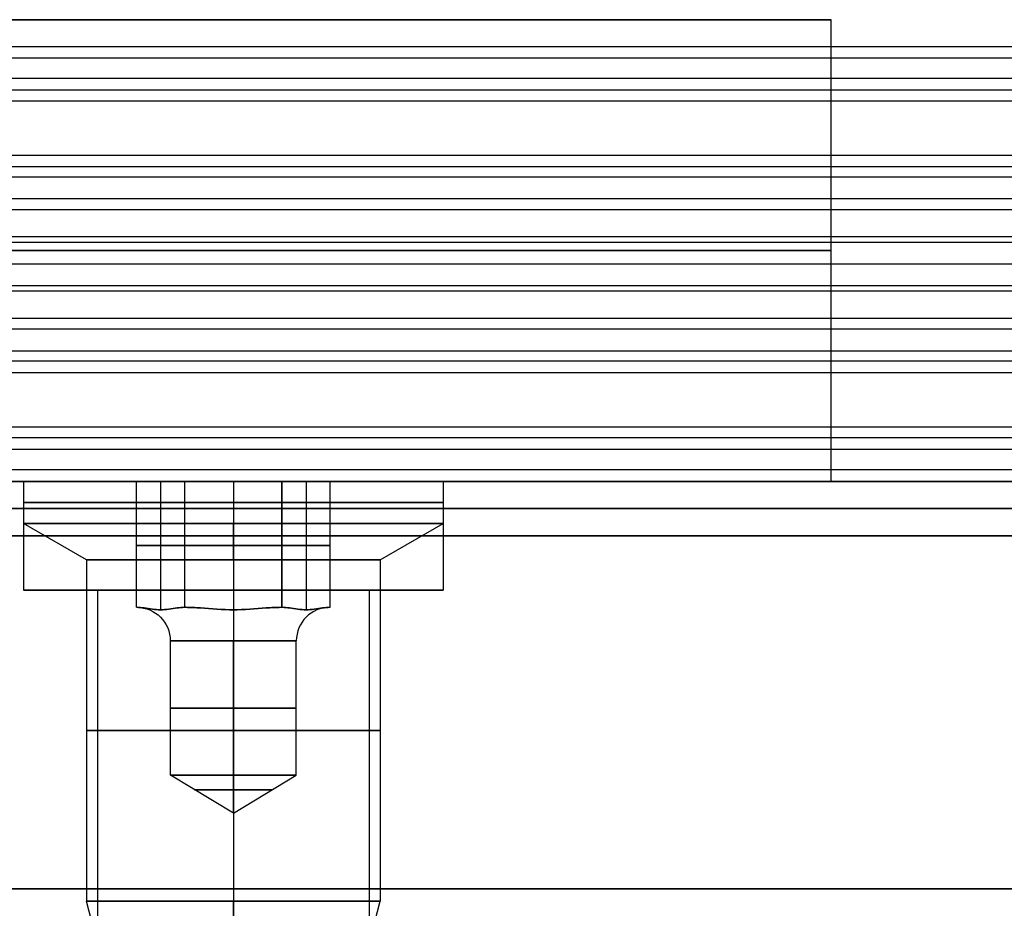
# Model space of a CAD drawing. Header units: millimetres. Extents: x -646 to 654, y -203 to 198.
# Tile 445 of 656: x -464 to -446, y 141 to 158. Entities that reach past the tile are written whole.
import ezdxf

# ---------------------------------------------------------------- set-up
doc = ezdxf.new("R2010")
doc.units = ezdxf.units.MM
doc.layers.add('Default', color=7, linetype='Continuous', true_color=0x000000)

msp = doc.modelspace()

# ---------------------------------------------------------------- linework, layer by layer
at = {"layer": 'Default'}
for p, q in [((-464.384, 157.84, 778.822), (-449.384, 157.84, 778.822)), ((-645.384, 149.34, 1170.822), (652.616, 149.34, 1170.822)), ((652.616, 149.34, 772.822), (-645.384, 149.34, 772.822)), ((652.616, 149.34, 971.822), (-645.384, 149.34, 971.822)), ((-465.384, 149.34, 778.822), (-449.384, 149.34, 778.822)), ((-464.248, 147.34, 881.322), (-462.884, 147.34, 881.322)), ((-460.384, 147.34, 877.459), (-460.384, 147.34, 878.822)), ((-460.384, 147.34, 883.822), (-460.384, 147.34, 885.186)), ((-457.884, 147.34, 881.322), (-456.521, 147.34, 881.322))]:
    msp.add_line(p, q, dxfattribs=at)
at = {"layer": 'Default', "color": 9, "true_color": 0xbebcba}
for p, q in [((-464.248, 149.34, 881.322), (-462.169, 149.34, 881.322)), ((-464.248, 149.34, 881.322), (-464.248, 148.568, 881.322)), ((-461.723, 149.34, 880.549), (-461.723, 146.977, 880.549)), ((-461.723, 149.34, 882.095), (-461.723, 146.977, 882.095)), ((-460.384, 149.34, 879.777), (-460.384, 146.977, 879.777)), ((-460.384, 149.34, 882.868), (-460.384, 146.977, 882.868)), ((-460.384, 149.34, 877.459), (-460.384, 149.34, 879.777)), ((-460.384, 149.34, 882.868), (-460.384, 149.34, 885.186)), ((-460.384, 149.34, 885.186), (-460.384, 148.568, 885.186)), ((-460.384, 149.34, 877.459), (-460.384, 148.568, 877.459)), ((-459.046, 149.34, 882.095), (-459.046, 146.977, 882.095)), ((-459.046, 149.34, 880.549), (-459.046, 146.977, 880.549)), ((-458.6, 149.34, 881.322), (-456.521, 149.34, 881.322)), ((-456.521, 149.34, 881.322), (-456.521, 148.568, 881.322)), ((-463.089, 147.898, 881.322), (-464.248, 148.568, 881.322)), ((-460.384, 147.898, 884.027), (-460.384, 148.568, 885.186)), ((-460.384, 147.898, 878.618), (-460.384, 148.568, 877.459)), ((-457.68, 147.898, 881.322), (-456.521, 148.568, 881.322)), ((-462.169, 148.159, 881.322), (-461.277, 148.159, 879.777)), ((-461.277, 148.159, 882.868), (-462.169, 148.159, 881.322)), ((-461.277, 148.159, 879.777), (-459.492, 148.159, 879.777)), ((-459.492, 148.159, 882.868), (-461.277, 148.159, 882.868)), ((-458.6, 148.159, 881.322), (-459.492, 148.159, 882.868)), ((-459.492, 148.159, 879.777), (-458.6, 148.159, 881.322)), ((-463.089, 147.898, 881.322), (-463.089, 141.613, 881.322)), ((-460.384, 147.898, 884.027), (-460.384, 141.613, 884.027)), ((-460.384, 147.898, 878.618), (-460.384, 141.613, 878.618)), ((-457.68, 147.898, 881.322), (-457.68, 141.613, 881.322)), ((-462.169, 147.022, 881.322), (-462.162, 147.022, 881.322)), ((-462.165, 147.022, 881.329), (-462.165, 147.022, 881.316)), ((-461.28, 147.022, 879.783), (-461.273, 147.022, 879.783)), ((-461.28, 147.022, 882.861), (-461.273, 147.022, 882.861)), ((-461.273, 147.022, 879.783), (-461.273, 147.022, 879.777)), ((-461.273, 147.022, 882.868), (-461.273, 147.022, 882.861)), ((-459.496, 147.022, 879.783), (-459.496, 147.022, 879.777)), ((-459.496, 147.022, 879.783), (-459.488, 147.022, 879.783)), ((-459.496, 147.022, 882.868), (-459.496, 147.022, 882.861)), ((-459.496, 147.022, 882.861), (-459.488, 147.022, 882.861)), ((-458.607, 147.022, 881.322), (-458.6, 147.022, 881.322)), ((-458.603, 147.022, 881.329), (-458.603, 147.022, 881.316)), ((-461.543, 143.931, 881.322), (-461.543, 146.404, 881.322)), ((-460.384, 143.931, 880.163), (-460.384, 146.404, 880.163)), ((-460.384, 143.931, 882.481), (-460.384, 146.404, 882.481)), ((-459.225, 143.931, 881.322), (-459.225, 146.404, 881.322)), ((-460.384, 143.235, 881.322), (-461.543, 143.931, 881.322)), ((-460.384, 143.235, 881.322), (-459.225, 143.931, 881.322)), ((-460.384, 143.235, 881.322), (-460.384, 143.931, 880.163)), ((-460.384, 143.235, 881.322), (-460.384, 143.931, 882.481)), ((-462.604, 139.804, 881.322), (-463.089, 141.613, 881.322)), ((-460.384, 140.299, 883.675), (-460.384, 141.613, 884.027)), ((-460.384, 139.309, 879.235), (-460.384, 141.613, 878.618)), ((-458.437, 138.786, 881.322), (-457.68, 141.613, 881.322))]:
    msp.add_line(p, q, dxfattribs=at)
at = {"layer": 'Default', "color": 9, "true_color": 0xbebcba, "extrusion": (0, -1, 0)}
for centre, radius in [((-460.384, 881.322, -148.954), 3.864), ((-460.384, 881.322, -144.756), 2.705)]:
    msp.add_circle(centre, radius, dxfattribs=at)
at = {"layer": 'Default', "color": 9, "true_color": 0xbebcba, "extrusion": (0, 1, 0)}
for centre, radius in [((460.384, 881.322, 145.168), 1.159), ((460.384, 881.322, 143.664), 0.715)]:
    msp.add_circle(centre, radius, dxfattribs=at)
for centre, radius, start, end in [((460.384, 881.322, 149.34), 3.864, 270, 90), ((460.384, 881.322, 148.568), 3.864, 90, 180), ((460.384, 881.322, 148.568), 3.864, 180, 270), ((460.384, 881.322, 147.898), 2.705, 270, 0), ((460.384, 881.322, 147.898), 2.705, 0, 90), ((460.384, 881.322, 147.022), 1.777, 359.5918, 0.4082), ((460.384, 881.322, 147.022), 1.777, 359.5918, 0.4082), ((460.384, 881.322, 147.022), 1.777, 299.5918, 300.4082), ((460.384, 881.322, 147.022), 1.777, 59.5918, 60.4082), ((460.384, 881.322, 147.022), 1.777, 59.5918, 60.4082), ((460.384, 881.322, 147.022), 1.777, 119.5918, 120.4082), ((460.384, 881.322, 147.022), 1.777, 239.5918, 240.4082), ((460.384, 881.322, 147.022), 1.777, 119.5918, 120.4082), ((460.384, 881.322, 147.022), 1.777, 179.5918, 180.4082), ((460.384, 881.322, 147.022), 1.777, 179.5918, 180.4082), ((460.384, 881.322, 143.931), 1.159, 270, 90), ((460.384, 881.322, 141.613), 2.705, 90, 180), ((460.384, 881.322, 141.613), 2.705, 180, 270)]:
    msp.add_arc(centre, radius, start, end, dxfattribs=at)
at = {"layer": 'Default', "color": 9, "true_color": 0xbebcba, "extrusion": (0, -1, 0)}
for centre, radius, start, end in [((-460.384, 881.322, -149.34), 3.864, 270, 0), ((-460.384, 881.322, -149.34), 3.864, 0, 90), ((-460.384, 881.322, -148.568), 3.864, 90, 180), ((-460.384, 881.322, -148.568), 3.864, 180, 270), ((-460.384, 881.322, -147.898), 2.705, 270, 0), ((-460.384, 881.322, -147.898), 2.705, 0, 90), ((-460.384, 881.322, -146.404), 1.159, 90, 270), ((-460.384, 881.322, -146.404), 1.159, 270, 90), ((-460.384, 881.322, -143.931), 1.159, 0, 90), ((-460.384, 881.322, -143.931), 1.159, 270, 0), ((-460.384, 881.322, -141.613), 2.705, 90, 180), ((-460.384, 881.322, -141.613), 2.705, 180, 270)]:
    msp.add_arc(centre, radius, start, end, dxfattribs=at)
at = {"layer": 'Default', "color": 9, "true_color": 0xbebcba, "extrusion": (0, 0, -1)}
msp.add_arc((462.162, 146.404, -881.322), 0.618, 90, 180, dxfattribs=at)
at = {"layer": 'Default', "color": 9, "true_color": 0xbebcba, "extrusion": (-1, 0, 0)}
msp.add_arc((-146.404, 883.099, 460.384), 0.618, 202.0243, 270, dxfattribs=at)
at = {"layer": 'Default', "color": 9, "true_color": 0xbebcba, "extrusion": (1, 0, 0)}
msp.add_arc((146.404, 879.545, -460.384), 0.618, 22.0243, 90, dxfattribs=at)
at = {"layer": 'Default', "color": 9, "true_color": 0xbebcba}
msp.add_arc((-458.607, 146.404, 881.322), 0.618, 90, 180, dxfattribs=at)
at = {"layer": 'Default'}
for points in [[(-449.384, 157.84, 772.822), (-499.384, 157.84, 772.822), (-549.384, 157.84, 772.822)], [(-549.384, 157.84, 784.822), (-499.384, 157.84, 784.822), (-449.384, 157.84, 784.822)], [(-449.384, 149.34, 772.822), (-449.384, 153.59, 772.822), (-449.384, 157.84, 772.822)], [(-449.384, 157.84, 784.822), (-449.384, 157.84, 778.822), (-449.384, 157.84, 772.822)], [(-449.384, 149.34, 784.822), (-449.384, 153.59, 784.822), (-449.384, 157.84, 784.822)], [(-449.384, 149.34, 778.822), (-449.384, 153.59, 778.822), (-449.384, 157.84, 778.822)], [(628.616, 157.34, 1076.214), (3.616, 157.34, 1076.214), (-621.384, 157.34, 1076.214)], [(628.616, 157.34, 1089.822), (3.616, 157.34, 1089.822), (-621.384, 157.34, 1089.822)], [(-428.304, 157.34, 1083.018), (-447.884, 157.34, 1083.018), (-467.465, 157.34, 1083.018)], [(628.616, 157.129, 1090.717), (3.616, 157.129, 1090.717), (-621.384, 157.129, 1090.717)], [(628.616, 156.755, 1074.8), (3.616, 156.755, 1074.8), (-621.384, 156.755, 1074.8)], [(628.616, 156.54, 1091.422), (3.616, 156.54, 1091.422), (-621.384, 156.54, 1091.422)], [(628.616, 156.34, 1120.822), (3.616, 156.34, 1120.822), (-621.384, 156.34, 1120.822)], [(628.616, 156.34, 1118.822), (3.616, 156.34, 1118.822), (-621.384, 156.34, 1118.822)], [(628.616, 156.34, 1119.822), (3.616, 156.34, 1119.822), (-621.384, 156.34, 1119.822)], [(628.616, 155.34, 1074.214), (3.616, 155.34, 1074.214), (-621.384, 155.34, 1074.214)], [(628.616, 155.34, 1076.214), (3.616, 155.34, 1076.214), (-621.384, 155.34, 1076.214)], [(628.616, 155.34, 1089.714), (3.616, 155.34, 1089.714), (-621.384, 155.34, 1089.714)], [(628.616, 155.34, 1101.322), (3.616, 155.34, 1101.322), (-621.384, 155.34, 1101.322)], [(628.616, 155.34, 1093.822), (3.616, 155.34, 1093.822), (-621.384, 155.34, 1093.822)], [(628.616, 155.34, 1097.572), (3.616, 155.34, 1097.572), (-621.384, 155.34, 1097.572)], [(-428.314, 155.34, 1082.964), (-447.884, 155.34, 1082.964), (-467.454, 155.34, 1082.964)], [(628.616, 155.129, 1102.217), (3.616, 155.129, 1102.217), (-621.384, 155.129, 1102.217)], [(628.616, 154.94, 1092.622), (3.616, 154.94, 1092.622), (-621.384, 154.94, 1092.622)], [(628.616, 154.54, 1102.922), (3.616, 154.54, 1102.922), (-621.384, 154.54, 1102.922)], [(628.616, 154.34, 1093.822), (3.616, 154.34, 1093.822), (-621.384, 154.34, 1093.822)], [(628.616, 153.84, 1120.822), (3.616, 153.84, 1120.822), (-621.384, 153.84, 1120.822)], [(628.616, 153.84, 1118.822), (3.616, 153.84, 1118.822), (-621.384, 153.84, 1118.822)], [(628.616, 153.74, 1090.914), (3.616, 153.74, 1090.914), (-621.384, 153.74, 1090.914)], [(-449.384, 153.59, 772.822), (-499.384, 153.59, 772.822), (-549.384, 153.59, 772.822)], [(-549.384, 153.59, 784.822), (-499.384, 153.59, 784.822), (-449.384, 153.59, 784.822)], [(-449.384, 153.59, 784.822), (-449.384, 153.59, 778.822), (-449.384, 153.59, 772.822)], [(628.616, 153.34, 1101.214), (3.616, 153.34, 1101.214), (-621.384, 153.34, 1101.214)], [(628.616, 153.34, 1093.822), (3.616, 153.34, 1093.822), (-621.384, 153.34, 1093.822)], [(628.616, 153.34, 1097.518), (3.616, 153.34, 1097.518), (-621.384, 153.34, 1097.518)], [(628.616, 153.34, 1093.822), (3.616, 153.34, 1093.822), (-621.384, 153.34, 1093.822)], [(628.616, 153.34, 1101.214), (3.616, 153.34, 1101.214), (-621.384, 153.34, 1101.214)], [(628.616, 153.34, 1097.518), (3.616, 153.34, 1097.518), (-621.384, 153.34, 1097.518)], [(628.616, 152.94, 1104.122), (3.616, 152.94, 1104.122), (-621.384, 152.94, 1104.122)], [(628.616, 152.84, 1074.214), (3.616, 152.84, 1074.214), (-621.384, 152.84, 1074.214)], [(628.616, 152.84, 1076.214), (3.616, 152.84, 1076.214), (-621.384, 152.84, 1076.214)], [(628.616, 152.34, 1101.214), (3.616, 152.34, 1101.214), (-621.384, 152.34, 1101.214)], [(628.616, 152.14, 1092.114), (3.616, 152.14, 1092.114), (-621.384, 152.14, 1092.114)], [(628.616, 151.74, 1102.414), (3.616, 151.74, 1102.414), (-621.384, 151.74, 1102.414)], [(628.616, 151.551, 1092.819), (3.616, 151.551, 1092.819), (-621.384, 151.551, 1092.819)], [(628.616, 151.34, 1093.714), (3.616, 151.34, 1093.714), (-621.384, 151.34, 1093.714)], [(628.616, 151.34, 1101.214), (3.616, 151.34, 1101.214), (-621.384, 151.34, 1101.214)], [(628.616, 151.34, 1097.464), (3.616, 151.34, 1097.464), (-621.384, 151.34, 1097.464)], [(628.616, 151.34, 1120.822), (3.616, 151.34, 1120.822), (-621.384, 151.34, 1120.822)], [(628.616, 151.34, 1118.822), (3.616, 151.34, 1118.822), (-621.384, 151.34, 1118.822)], [(628.616, 151.34, 1105.322), (3.616, 151.34, 1105.322), (-621.384, 151.34, 1105.322)], [(-425.314, 151.34, 1112.072), (-444.884, 151.34, 1112.072), (-464.454, 151.34, 1112.072)], [(628.616, 150.34, 1074.214), (3.616, 150.34, 1074.214), (-621.384, 150.34, 1074.214)], [(628.616, 150.34, 1076.214), (3.616, 150.34, 1076.214), (-621.384, 150.34, 1076.214)], [(628.616, 150.34, 1075.214), (3.616, 150.34, 1075.214), (-621.384, 150.34, 1075.214)], [(628.616, 150.14, 1103.614), (3.616, 150.14, 1103.614), (-621.384, 150.14, 1103.614)], [(628.616, 149.926, 1120.236), (3.616, 149.926, 1120.236), (-621.384, 149.926, 1120.236)], [(628.616, 149.551, 1104.319), (3.616, 149.551, 1104.319), (-621.384, 149.551, 1104.319)], [(628.616, 149.34, 1118.822), (3.616, 149.34, 1118.822), (-621.384, 149.34, 1118.822)], [(628.616, 149.34, 1105.214), (3.616, 149.34, 1105.214), (-621.384, 149.34, 1105.214)], [(-449.384, 149.34, 772.822), (-499.384, 149.34, 772.822), (-549.384, 149.34, 772.822)], [(-549.384, 149.34, 784.822), (-499.384, 149.34, 784.822), (-449.384, 149.34, 784.822)], [(-425.304, 149.34, 1112.018), (-444.884, 149.34, 1112.018), (-464.465, 149.34, 1112.018)], [(-464.248, 149.34, 881.322), (-464.248, 148.34, 881.322), (-464.248, 147.34, 881.322)], [(-460.384, 149.34, 885.186), (-460.384, 148.34, 885.186), (-460.384, 147.34, 885.186)], [(-460.384, 149.34, 877.459), (-460.384, 148.34, 877.459), (-460.384, 147.34, 877.459)], [(-456.521, 149.34, 881.322), (-456.521, 148.34, 881.322), (-456.521, 147.34, 881.322)], [(-449.384, 149.34, 784.822), (-449.384, 149.34, 778.822), (-449.384, 149.34, 772.822)], [(-645.384, 148.84, 1171.322), (3.616, 148.84, 1171.322), (652.616, 148.84, 1171.322)], [(652.616, 148.84, 772.322), (3.616, 148.84, 772.322), (-645.384, 148.84, 772.322)], [(-645.384, 148.34, 1171.822), (3.616, 148.34, 1171.822), (652.616, 148.34, 1171.822)], [(652.616, 148.34, 771.822), (3.616, 148.34, 771.822), (-645.384, 148.34, 771.822)], [(-462.884, 147.34, 881.322), (-462.884, 140.84, 881.322), (-462.884, 134.34, 881.322)], [(-460.384, 147.34, 883.822), (-460.384, 140.84, 883.822), (-460.384, 134.34, 883.822)], [(-460.384, 147.34, 878.822), (-460.384, 140.84, 878.822), (-460.384, 134.34, 878.822)], [(-457.884, 147.34, 881.322), (-457.884, 140.84, 881.322), (-457.884, 134.34, 881.322)], [(-645.384, 141.84, 1171.822), (3.616, 141.84, 1171.822), (652.616, 141.84, 1171.822)], [(652.616, 141.84, 771.822), (3.616, 141.84, 771.822), (-645.384, 141.84, 771.822)]]:
    msp.add_open_spline(points, degree=2, dxfattribs=at)
for points, knots in [([(-456.521, 149.34, 881.322), (-456.521, 149.34, 885.186), (-460.384, 149.34, 885.186), (-464.248, 149.34, 885.186), (-464.248, 149.34, 881.322), (-464.248, 149.34, 877.459), (-460.384, 149.34, 877.459), (-456.521, 149.34, 877.459), (-456.521, 149.34, 881.322)], [7.853982, 7.853982, 7.853982, 15.707963, 15.707963, 23.561945, 23.561945, 31.415927, 31.415927, 39.269908, 39.269908, 39.269908]), ([(-456.521, 148.34, 881.322), (-456.521, 148.34, 885.186), (-460.384, 148.34, 885.186), (-464.248, 148.34, 885.186), (-464.248, 148.34, 881.322), (-464.248, 148.34, 877.459), (-460.384, 148.34, 877.459), (-456.521, 148.34, 877.459), (-456.521, 148.34, 881.322)], [7.853982, 7.853982, 7.853982, 15.707963, 15.707963, 23.561945, 23.561945, 31.415927, 31.415927, 39.269908, 39.269908, 39.269908]), ([(-456.521, 147.34, 881.322), (-456.521, 147.34, 885.186), (-460.384, 147.34, 885.186), (-464.248, 147.34, 885.186), (-464.248, 147.34, 881.322), (-464.248, 147.34, 877.459), (-460.384, 147.34, 877.459), (-456.521, 147.34, 877.459), (-456.521, 147.34, 881.322)], [7.853982, 7.853982, 7.853982, 15.707963, 15.707963, 23.561945, 23.561945, 31.415927, 31.415927, 39.269908, 39.269908, 39.269908]), ([(-457.884, 147.34, 881.322), (-457.884, 147.34, 883.822), (-460.384, 147.34, 883.822), (-462.884, 147.34, 883.822), (-462.884, 147.34, 881.322), (-462.884, 147.34, 878.822), (-460.384, 147.34, 878.822), (-457.884, 147.34, 878.822), (-457.884, 147.34, 881.322)], [0, 0, 0, 5.497787, 5.497787, 10.995574, 10.995574, 16.493361, 16.493361, 21.991149, 21.991149, 21.991149])]:
    msp.add_rational_spline(points, [1, 0.707106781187, 1, 0.707106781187, 1, 0.707106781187, 1, 0.707106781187, 1], degree=2, knots=knots, dxfattribs=at)
at = {"layer": 'Default', "color": 9, "true_color": 0xbebcba}
for points in [[(-462.169, 149.34, 881.322), (-461.723, 149.34, 880.549), (-461.277, 149.34, 879.777)], [(-462.169, 147.022, 881.322), (-462.169, 148.181, 881.322), (-462.169, 149.34, 881.322)], [(-461.277, 149.34, 882.868), (-461.723, 149.34, 882.095), (-462.169, 149.34, 881.322)], [(-461.277, 149.34, 879.777), (-460.384, 149.34, 879.777), (-459.492, 149.34, 879.777)], [(-461.277, 147.022, 879.777), (-461.277, 148.181, 879.777), (-461.277, 149.34, 879.777)], [(-461.277, 147.022, 882.868), (-461.277, 148.181, 882.868), (-461.277, 149.34, 882.868)], [(-459.492, 149.34, 882.868), (-460.384, 149.34, 882.868), (-461.277, 149.34, 882.868)], [(-459.492, 149.34, 879.777), (-459.492, 148.181, 879.777), (-459.492, 147.022, 879.777)], [(-459.492, 147.022, 882.868), (-459.492, 148.181, 882.868), (-459.492, 149.34, 882.868)], [(-458.6, 149.34, 881.322), (-459.046, 149.34, 882.095), (-459.492, 149.34, 882.868)], [(-459.492, 149.34, 879.777), (-459.046, 149.34, 880.549), (-458.6, 149.34, 881.322)], [(-458.6, 147.022, 881.322), (-458.6, 148.181, 881.322), (-458.6, 149.34, 881.322)], [(-462.169, 147.022, 881.322), (-462.165, 147.022, 881.316), (-462.162, 147.022, 881.31)], [(-462.162, 147.022, 881.335), (-462.165, 147.022, 881.329), (-462.169, 147.022, 881.322)], [(-461.284, 147.022, 879.789), (-461.28, 147.022, 879.783), (-461.277, 147.022, 879.777)], [(-461.277, 147.022, 882.868), (-461.28, 147.022, 882.861), (-461.284, 147.022, 882.855)], [(-461.277, 147.022, 879.777), (-461.269, 147.022, 879.777), (-461.262, 147.022, 879.777)], [(-461.262, 147.022, 882.868), (-461.269, 147.022, 882.868), (-461.277, 147.022, 882.868)], [(-459.507, 147.022, 879.777), (-459.499, 147.022, 879.777), (-459.492, 147.022, 879.777)], [(-459.507, 147.022, 882.868), (-459.499, 147.022, 882.868), (-459.492, 147.022, 882.868)], [(-459.492, 147.022, 882.868), (-459.488, 147.022, 882.861), (-459.485, 147.022, 882.855)], [(-459.492, 147.022, 879.777), (-459.488, 147.022, 879.783), (-459.485, 147.022, 879.789)], [(-458.6, 147.022, 881.322), (-458.603, 147.022, 881.329), (-458.607, 147.022, 881.335)], [(-458.607, 147.022, 881.31), (-458.603, 147.022, 881.316), (-458.6, 147.022, 881.322)]]:
    msp.add_open_spline(points, degree=2, dxfattribs=at)
for points, knots in [([(-461.284, 147.022, 879.789), (-461.327, 147.022, 879.864), (-461.378, 147.017, 879.953), (-461.515, 146.997, 880.19), (-461.628, 146.977, 880.386), (-461.817, 146.977, 880.713), (-461.93, 146.997, 880.909), (-462.067, 147.017, 881.146), (-462.119, 147.022, 881.235), (-462.162, 147.022, 881.31)], [-2.276069, -2.276069, -2.276069, -2.276069, -1.921118, -1.921118, -1.138035, -1.138035, -0.354951, -0.354951, 0, 0, 0, 0]), ([(-462.162, 147.022, 881.335), (-462.119, 147.022, 881.409), (-462.067, 147.017, 881.498), (-461.93, 146.997, 881.735), (-461.817, 146.977, 881.931), (-461.628, 146.977, 882.259), (-461.515, 146.997, 882.454), (-461.378, 147.017, 882.692), (-461.327, 147.022, 882.781), (-461.284, 147.022, 882.855)], [-2.276069, -2.276069, -2.276069, -2.276069, -1.921118, -1.921118, -1.138035, -1.138035, -0.354951, -0.354951, 0, 0, 0, 0]), ([(-460.384, 146.977, 879.777), (-460.573, 146.977, 879.777), (-460.799, 146.997, 879.777), (-461.074, 147.017, 879.777), (-461.176, 147.022, 879.777), (-461.262, 147.022, 879.777)], [-1.138035, -1.138035, -1.138035, -1.138035, -0.354951, -0.354951, 0, 0, 0, 0]), ([(-461.262, 147.022, 882.868), (-461.176, 147.022, 882.868), (-461.074, 147.017, 882.868), (-460.799, 146.997, 882.868), (-460.573, 146.977, 882.868), (-460.384, 146.977, 882.868)], [-2.276069, -2.276069, -2.276069, -2.276069, -1.921118, -1.921118, -1.138035, -1.138035, -1.138035, -1.138035]), ([(-459.507, 147.022, 879.777), (-459.592, 147.022, 879.777), (-459.695, 147.017, 879.777), (-459.969, 146.997, 879.777), (-460.195, 146.977, 879.777), (-460.384, 146.977, 879.777)], [-1.138035, -1.138035, -1.138035, -1.138035, -0.783084, -0.783084, 0, 0, 0, 0]), ([(-460.384, 146.977, 882.868), (-460.195, 146.977, 882.868), (-459.969, 146.997, 882.868), (-459.695, 147.017, 882.868), (-459.592, 147.022, 882.868), (-459.507, 147.022, 882.868)], [-1.138035, -1.138035, -1.138035, -1.138035, -0.354951, -0.354951, 0, 0, 0, 0]), ([(-459.485, 147.022, 882.855), (-459.442, 147.022, 882.781), (-459.391, 147.017, 882.692), (-459.254, 146.997, 882.454), (-459.141, 146.977, 882.259), (-458.951, 146.977, 881.931), (-458.838, 146.997, 881.735), (-458.701, 147.017, 881.498), (-458.65, 147.022, 881.409), (-458.607, 147.022, 881.335)], [-2.276069, -2.276069, -2.276069, -2.276069, -1.921118, -1.921118, -1.138035, -1.138035, -0.354951, -0.354951, 0, 0, 0, 0]), ([(-458.607, 147.022, 881.31), (-458.65, 147.022, 881.235), (-458.701, 147.017, 881.146), (-458.838, 146.997, 880.909), (-458.951, 146.977, 880.713), (-459.141, 146.977, 880.386), (-459.254, 146.997, 880.19), (-459.391, 147.017, 879.953), (-459.442, 147.022, 879.864), (-459.485, 147.022, 879.789)], [-2.276069, -2.276069, -2.276069, -2.276069, -1.921118, -1.921118, -1.138035, -1.138035, -0.354951, -0.354951, 0, 0, 0, 0])]:
    msp.add_open_spline(points, degree=3, knots=knots, dxfattribs=at)

doc.saveas('drawing.dxf')
